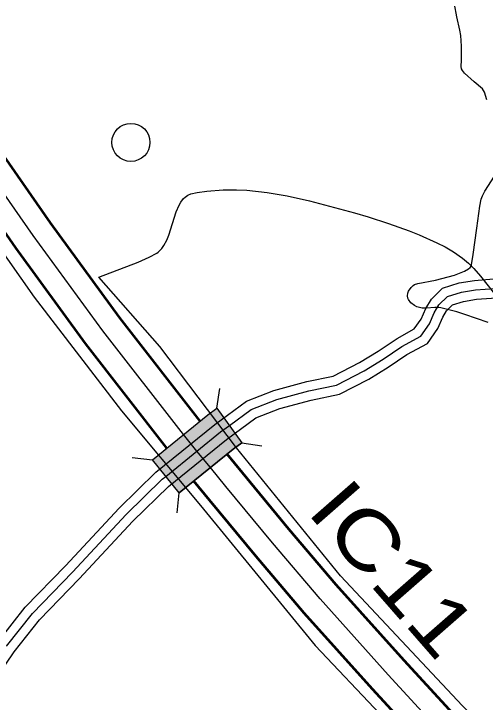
# Model space of a CAD drawing. Extents: x -64005 to -55000, y -89025 to -80000.
# Drawn here: x -59043 to -58546, y -82664 to -81940 of the extents above; entities that cross this region are included whole.
import ezdxf
from ezdxf.enums import TextEntityAlignment as Align

# ---------------------------------------------------------------- set-up
doc = ezdxf.new("R2010")
doc.units = 0
doc.header["$LTSCALE"] = 32
doc.linetypes.add('DASH_DOUBLE_DOT', pattern=[9.2, 5, -1.2, 0.3, -1.2, 0.3, -1.2])
doc.linetypes.add('LONG_DASHED', pattern=[7.5, 6, -1.5])
for name, color, linetype, lineweight in [('10', 7, 'Continuous', 25), ('2', 7, 'Continuous', 25), ('20', 7, 'Continuous', 25), ('24', 7, 'Continuous', 25), ('39', 7, 'LONG_DASHED', 25), ('63', 7, 'DASH_DOUBLE_DOT', 25), ('7', 7, 'Continuous', 13), ('8', 7, 'Continuous', 25)]:
    doc.layers.add(name, color=color, linetype=linetype, lineweight=lineweight)
doc.layers.add('30', color=7, linetype='Continuous')

msp = doc.modelspace()

# ---------------------------------------------------------------- hatches: boundary and pattern name
at = {"layer": '63'}
msp.add_hatch(color=256, dxfattribs=at).paths.add_polyline_path([(-58896.96, -82409.23), (-58838.36, -82361.86), (-58829.19, -82355.16), (-58802.66, -82391.51), (-58811.84, -82398.2), (-58868.65, -82444.21)])

# ---------------------------------------------------------------- linework, layer by layer
at = {"layer": '10'}
msp.add_circle((-58919.5, -82075.36), 20, dxfattribs=at)
at = {"layer": '2'}
for p, q in [((-58850.03, -82400.21), (-58864.24, -82382.78)), ((-58835.8, -82417.61), (-58850.03, -82400.21))]:
    msp.add_line(p, q, dxfattribs=at)
for points in [[(-58864.24, -82382.78), (-58949.22, -82273.57), (-59022.41, -82173.16), (-59080.61, -82090.11), (-59112.28, -82043.55), (-59141.78, -81996.96)], [(-58019.39, -83227.52), (-58027.85, -83220.79), (-58099.9, -83164.09), (-58185.97, -83089.39), (-58256.49, -83027.2), (-58366.83, -82925.38), (-58484.74, -82808.58), (-58572.71, -82718.13), (-58648.54, -82635.56), (-58720.2, -82555.73), (-58770.45, -82496.66), (-58819.55, -82437.5), (-58835.8, -82417.61)]]:
    msp.add_lwpolyline(points, dxfattribs=at)
at = {"layer": '2', "lineweight": 53}
for points in [[(-58846.74, -82368.63), (-58931.25, -82260.03), (-59004.1, -82160.08), (-59062.09, -82077.33)], [(-58881.75, -82396.93), (-58967.19, -82287.11), (-59040.72, -82186.24), (-59099.13, -82102.89)], [(-58005.27, -83210), (-58013.89, -83203.14), (-58085.56, -83146.74), (-58171.15, -83072.46), (-58241.42, -83010.49), (-58351.28, -82909.11), (-58468.76, -82792.74), (-58556.36, -82702.67), (-58631.88, -82620.43), (-58703.26, -82540.92), (-58753.22, -82482.19), (-58802.18, -82423.2), (-58818.32, -82403.45)], [(-58033.51, -83245.03), (-58041.81, -83238.44), (-58114.24, -83181.44), (-58200.79, -83106.32), (-58271.56, -83043.91), (-58382.38, -82941.65), (-58500.72, -82824.42), (-58589.06, -82733.59), (-58665.2, -82650.69), (-58737.14, -82570.54), (-58787.68, -82511.13), (-58836.92, -82451.8), (-58853.29, -82431.77)]]:
    msp.add_lwpolyline(points, dxfattribs=at)
at = {"layer": '20'}
for points in [[(-58918.05, -82407.01), (-58896.96, -82409.23), (-58838.36, -82361.86), (-58829.19, -82355.16), (-58825.91, -82334.2)], [(-58870.88, -82465.31), (-58868.65, -82444.21), (-58811.84, -82398.2), (-58802.66, -82391.51), (-58781.7, -82394.78)]]:
    msp.add_lwpolyline(points, dxfattribs=at)
at = {"layer": '24'}
for points in [[(-59131.54, -82081.79), (-59021.28, -82238.07), (-58929.28, -82357.85), (-58846.39, -82457.48), (-58725.49, -82604.65), (-58588.62, -82749.15), (-58445.66, -82910.38), (-58503.43, -82973.52), (-58555.12, -83073.93), (-58547.5, -83180.41), (-58509.48, -83250.39), (-58386.3, -83360.66), (-58306.46, -83419.22), (-58225.88, -83296.75), (-58159.75, -83181.12), (-58131.62, -83203.18), (-58038.09, -83303.57), (-57977.77, -83366.49)], [(-58953.16, -82217.01), (-58911.77, -82201.22), (-58900.18, -82196.17), (-58892.21, -82192.04), (-58890.77, -82190.96), (-58886.99, -82187.06), (-58884.84, -82183.97), (-58881.81, -82178.13), (-58879.76, -82172.99), (-58871.92, -82148.53), (-58868.76, -82141.31), (-58866.89, -82138.13), (-58863.99, -82134.47), (-58862.35, -82132.92), (-58859.6, -82131.01), (-58856.47, -82129.63), (-58849.73, -82128.13), (-58839.55, -82126.55), (-58822.26, -82125.2), (-58808.19, -82125.17), (-58797.55, -82125.7), (-58776.17, -82127.98), (-58754.85, -82131.62), (-58731.49, -82136.82), (-58684.25, -82149.6), (-58669.78, -82153.79), (-58648.16, -82160.6), (-58626.68, -82168.34), (-58616, -82172.67), (-58597.48, -82180.87), (-58588.53, -82185.4), (-58579.9, -82190.41), (-58570.35, -82197.07), (-58563.95, -82202.48), (-58558.52, -82207.9), (-58551.26, -82216.13), (-58537.94, -82233.08)], [(-57562.93, -83483.87), (-57612.28, -83458.71), (-57795.53, -83316.12), (-57916.42, -83244.63), (-58069.26, -83129.04), (-58158.22, -83044.62), (-58191.68, -83037.78), (-58357.46, -82884.53), (-58570.37, -82668.16), (-58698.88, -82531.26), (-58808.38, -82396.65), (-58888.98, -82290.17), (-58953.16, -82217.01)]]:
    msp.add_lwpolyline(points, dxfattribs=at)
at = {"layer": '39'}
msp.add_line((-58882.84, -82426.76), (-58850.03, -82400.21), dxfattribs=at)
for points in [[(-58815.76, -82373.22), (-58792.83, -82356.48), (-58765.87, -82345.83), (-58732.07, -82336.71), (-58703.21, -82330.82), (-58673.98, -82315.62), (-58653.85, -82303.46), (-58634.11, -82290.16), (-58614.17, -82279.26), (-58605.24, -82266.15), (-58600.12, -82254.75), (-58595.18, -82246.39), (-58586.07, -82237.46), (-58571.45, -82232.9), (-58556.64, -82230.5), (-58536.14, -82228.98), (-58522.09, -82225.94), (-58503.2, -82222.19)], [(-58850.03, -82400.21), (-58825.1, -82380.03), (-58815.76, -82373.22)], [(-59050.64, -82605.54), (-59023.31, -82570.96), (-58981.16, -82527.65), (-58924.59, -82467.05), (-58886.62, -82429.81), (-58882.84, -82426.76)]]:
    msp.add_lwpolyline(points, dxfattribs=at)
at = {"layer": '63'}
msp.add_lwpolyline([(-58896.96, -82409.23), (-58838.36, -82361.86), (-58829.19, -82355.16), (-58802.66, -82391.51), (-58811.84, -82398.2), (-58868.65, -82444.21)], close=True, dxfattribs=at)
at = {"layer": '7', "lineweight": 25}
for points in [[(-58544.86, -82030.61), (-58547.1, -82022.62), (-58549.27, -82019.15), (-58558.08, -82011.5), (-58568.08, -82002.39), (-58570.4, -81999.67), (-58571.26, -81998.12), (-58571.9, -81995.62), (-58571.31, -81988.86), (-58571.31, -81974.17), (-58572.17, -81962.97), (-58573.07, -81957.41), (-58576.31, -81943.3), (-58578.95, -81930.07)], [(-58543.38, -82264.9), (-58567.77, -82256.38), (-58576.15, -82253.79), (-58593.05, -82249.33), (-58595.19, -82248.97), (-58599.54, -82248.94), (-58608.37, -82249.79), (-58612.76, -82249.62), (-58618.34, -82248.32), (-58620.97, -82247.09), (-58624.81, -82244.04), (-58627.25, -82240.79), (-58627.95, -82239.15), (-58628.34, -82236.69), (-58627.89, -82233.85), (-58627.11, -82231.94), (-58624.51, -82228.16), (-58622.31, -82226.05), (-58620.8, -82225.04), (-58617.46, -82223.75), (-58598.64, -82220.23), (-58578.65, -82214.93), (-58575.15, -82213.77), (-58568.36, -82210.82), (-58564.09, -82208.48), (-58562.27, -82206.96), (-58561.04, -82205.12), (-58560.72, -82204.05), (-58559.25, -82193.17), (-58555.14, -82165.54), (-58552.2, -82142.32), (-58550.62, -82135.14), (-58549.39, -82131.67), (-58546.91, -82126.74), (-58536.63, -82110.87)]]:
    msp.add_lwpolyline(points, dxfattribs=at)
at = {"layer": '8', "linetype": 'LONG_DASHED'}
msp.add_lwpolyline([(-59058.7, -82599.61), (-59030.84, -82564.35), (-58988.4, -82520.75), (-58931.75, -82460.07), (-58893.28, -82422.34), (-58831.2, -82372.1), (-58797.69, -82347.65), (-58769.02, -82336.32), (-58734.37, -82326.97), (-58706.58, -82321.3), (-58678.88, -82306.9), (-58659.23, -82295.03), (-58639.31, -82281.61), (-58621.08, -82271.64), (-58614, -82261.25), (-58609.01, -82250.14), (-58603.12, -82240.17), (-58591.35, -82228.63), (-58573.75, -82223.14), (-58557.81, -82220.56), (-58537.57, -82219.06), (-58524.12, -82216.15), (-58512.62, -82213.86)], dxfattribs=at)
at = {"layer": '8'}
msp.add_lwpolyline([(-59068.48, -82649.38), (-59042.58, -82611.47), (-59015.78, -82577.57), (-58973.92, -82534.55), (-58917.43, -82474.03), (-58879.96, -82437.28), (-58819, -82387.96), (-58787.97, -82365.31), (-58762.72, -82355.34), (-58729.77, -82346.45), (-58699.84, -82340.34), (-58669.08, -82324.34), (-58648.47, -82311.89), (-58628.91, -82298.71), (-58607.26, -82286.88), (-58596.48, -82271.05), (-58591.23, -82259.36), (-58587.24, -82252.61), (-58580.79, -82246.29), (-58569.15, -82242.66), (-58555.47, -82240.44), (-58534.71, -82238.9), (-58520.06, -82235.73), (-58513.85, -82234.5)], dxfattribs=at)

# ---------------------------------------------------------------- texts
at = {"layer": '30', "width": 1.25}
msp.add_text('IC11', height=60, rotation=311.162, dxfattribs=at).set_placement((-58665.9, -82543.69), align=Align.CENTER)

doc.saveas('drawing.dxf')
